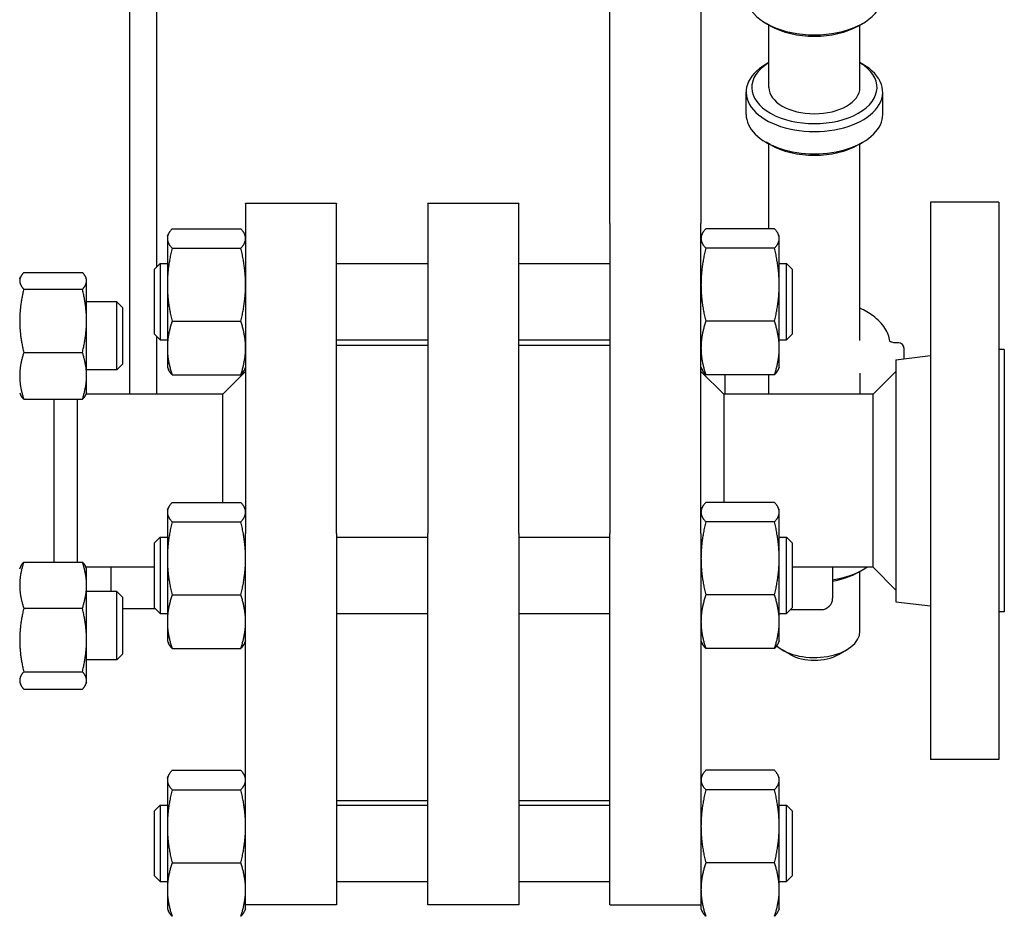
# Model space of a CAD drawing. Header units: inches. Extents: x 24 to 1128, y -94 to 748.
# Tile 440 of 573: x 748 to 759, y 129 to 138. Entities that reach past the tile are written whole.
import ezdxf

# ---------------------------------------------------------------- set-up
doc = ezdxf.new("R2010")
doc.units = ezdxf.units.IN
doc.header["$LTSCALE"] = 32
doc.header["$MEASUREMENT"] = 0
doc.layers.add('Visible (ANSI)', color=7, linetype='Continuous', lineweight=30)

msp = doc.modelspace()

# ---------------------------------------------------------------- linework, layer by layer
at = {"layer": 'Visible (ANSI)'}
for p, q in [((749.64839, 146.3113), (749.64839, 134.26363)), ((749.94839, 135.66187), (749.94839, 146.3113)), ((754.92339, 138.01952), (754.92339, 139.55031)), ((755.92339, 139.55031), (755.92339, 138.01952)), ((756.68262, 138.31014), (756.63845, 138.33562)), ((756.66839, 137.63201), (756.66839, 138.31835)), ((757.65417, 138.31014), (757.69833, 138.33562)), ((757.66839, 137.63201), (757.66839, 138.31835)), ((754.92339, 136.13651), (754.92339, 138.01952)), ((755.92339, 138.01952), (755.92339, 136.13651)), ((756.66839, 137.90482), (756.63845, 137.88755)), ((757.66839, 137.90482), (757.69833, 137.88755)), ((756.41839, 137.3361), (756.41839, 137.58099)), ((757.91839, 137.3361), (757.91839, 137.58099)), ((756.68262, 137.00407), (756.63845, 137.02954)), ((756.66839, 136.08132), (756.66839, 137.01227)), ((757.65417, 137.00407), (757.69833, 137.02954)), ((757.66839, 134.85242), (757.66839, 137.01227)), ((751.92339, 136.35811), (750.92339, 136.35811)), ((750.92339, 136.35398), (750.92339, 136.35811)), ((750.92339, 136.35398), (750.92339, 132.73359)), ((751.92339, 136.35811), (751.92339, 136.35398)), ((751.92339, 132.73359), (751.92339, 136.35398)), ((753.92339, 136.35811), (752.92339, 136.35811)), ((752.92339, 136.35398), (752.92339, 136.35811)), ((752.92339, 136.35398), (752.92339, 132.73359)), ((753.92339, 136.35811), (753.92339, 136.35398)), ((753.92339, 132.73359), (753.92339, 136.35398)), ((759.19339, 136.37362), (758.44339, 136.37362)), ((758.44339, 136.37362), (758.44339, 130.25362)), ((759.19339, 136.37362), (759.19339, 130.25362)), ((754.92339, 136.13651), (754.92339, 132.73359)), ((755.92339, 132.73359), (755.92339, 136.13651)), ((750.06439, 135.99838), (750.07622, 136.02375)), ((750.06439, 135.99838), (750.06439, 135.97388)), ((750.11626, 136.08132), (750.87153, 136.08132)), ((750.92339, 135.99838), (750.91157, 136.02375)), ((755.92339, 135.99838), (755.93522, 136.02375)), ((756.73053, 136.08132), (755.97526, 136.08132)), ((756.78239, 135.99838), (756.77057, 136.02375)), ((756.78239, 135.97388), (756.78239, 135.99838)), ((750.06439, 135.97388), (750.06439, 135.46547)), ((756.78239, 135.46547), (756.78239, 135.97388)), ((750.11626, 135.86644), (750.87153, 135.86644)), ((756.73053, 135.86644), (755.97526, 135.86644)), ((749.92339, 135.63688), (749.98589, 135.69938)), ((749.98589, 135.69938), (749.98589, 134.85938)), ((749.98589, 135.69938), (750.06439, 135.69938)), ((751.92339, 135.69938), (752.92339, 135.69938)), ((753.92339, 135.69938), (754.92339, 135.69938)), ((756.78239, 135.69938), (756.86089, 135.69938)), ((756.92339, 135.63688), (756.86089, 135.69938)), ((756.86089, 134.85938), (756.86089, 135.69938)), ((748.48848, 135.60067), (749.13231, 135.60067)), ((749.92339, 134.92188), (749.92339, 135.63688)), ((756.92339, 135.63688), (756.92339, 134.92188)), ((748.44339, 135.52961), (748.45323, 135.55072)), ((749.17739, 135.52961), (749.16755, 135.55072)), ((749.17739, 135.5092), (749.17739, 135.52961)), ((749.17739, 135.06971), (749.17739, 135.5092)), ((750.06439, 135.46547), (750.06439, 134.77097)), ((756.78239, 134.77097), (756.78239, 135.46547)), ((748.48848, 135.41773), (749.13231, 135.41773)), ((749.51089, 135.27961), (749.17739, 135.27961)), ((749.57339, 135.21711), (749.51089, 135.27961)), ((749.51089, 134.52961), (749.51089, 135.27961)), ((749.57339, 135.21711), (749.57339, 134.59211)), ((749.17739, 134.46512), (749.17739, 135.06971)), ((750.11626, 135.0645), (750.87153, 135.0645)), ((756.73053, 135.0645), (755.97526, 135.0645)), ((749.92339, 134.92188), (749.98589, 134.85938)), ((756.92339, 134.92188), (756.86089, 134.85938)), ((749.94839, 134.26363), (749.94839, 134.89688)), ((749.98589, 134.85938), (750.06439, 134.85938)), ((751.92339, 134.85938), (752.92339, 134.85938)), ((753.92339, 134.85938), (754.92339, 134.85938)), ((756.78239, 134.85938), (756.86089, 134.85938)), ((758.09064, 134.82846), (758.04629, 134.82846)), ((758.09064, 134.8278), (758.06046, 134.8278)), ((748.48848, 134.72168), (749.13231, 134.72168)), ((750.06439, 134.77097), (750.06439, 134.56038)), ((752.92339, 134.79716), (751.92339, 134.79716)), ((754.92339, 134.79716), (753.92339, 134.79716)), ((756.78239, 134.56038), (756.78239, 134.77097)), ((758.15314, 134.76596), (758.15314, 134.7653)), ((758.15314, 134.65299), (758.15314, 134.7653)), ((759.25339, 134.75362), (759.19339, 134.75362)), ((759.25339, 134.75362), (759.25339, 131.87362)), ((749.57339, 134.59211), (749.51089, 134.52961)), ((758.06339, 134.64197), (758.44339, 134.68862)), ((758.06339, 134.64197), (758.06339, 131.98528)), ((749.51089, 134.52961), (749.17739, 134.52961)), ((750.06439, 134.56038), (750.07622, 134.53502)), ((750.11626, 134.47744), (750.87153, 134.47744)), ((750.67339, 134.26362), (750.92339, 134.51362)), ((750.92339, 134.56038), (750.91157, 134.53502)), ((755.92339, 134.56038), (755.93522, 134.53502)), ((756.17339, 134.26362), (755.92339, 134.51362)), ((756.73053, 134.47744), (755.97526, 134.47744)), ((756.18364, 134.47744), (756.18364, 134.26362)), ((756.66839, 134.26362), (756.66839, 134.47744)), ((756.78239, 134.56038), (756.77057, 134.53502)), ((757.66839, 134.49456), (757.66839, 134.26362)), ((757.81339, 134.26362), (758.06339, 134.51362)), ((749.17739, 134.27961), (749.17739, 134.46512)), ((748.44339, 134.27961), (748.45323, 134.25851)), ((749.17739, 134.27961), (749.16755, 134.25851)), ((750.67339, 134.26362), (749.16994, 134.26362)), ((750.67339, 133.07612), (750.67339, 134.26362)), ((757.81339, 134.26362), (756.17339, 134.26362)), ((756.17339, 134.26362), (756.17339, 133.07612)), ((757.81339, 132.64187), (757.81339, 134.26362)), ((748.48848, 134.20856), (749.13231, 134.20856)), ((748.82339, 132.42075), (748.82339, 134.20856)), ((749.07339, 134.20856), (749.07339, 133.05394)), ((750.11626, 133.07612), (750.87153, 133.07612)), ((756.73053, 133.07612), (755.97526, 133.07612)), ((749.07339, 133.05394), (749.07339, 132.42075)), ((750.06439, 132.99318), (750.07622, 133.01854)), ((750.06439, 132.99318), (750.06439, 132.96868)), ((750.06439, 132.96868), (750.06439, 132.46027)), ((750.92339, 132.99318), (750.91157, 133.01854)), ((755.92339, 132.99318), (755.93522, 133.01854)), ((756.78239, 132.99318), (756.77057, 133.01854)), ((756.78239, 132.96868), (756.78239, 132.99318)), ((756.78239, 132.46027), (756.78239, 132.96868)), ((750.11626, 132.86124), (750.87153, 132.86124)), ((756.73053, 132.86124), (755.97526, 132.86124)), ((749.92339, 132.63168), (749.98589, 132.69418)), ((749.98589, 132.69418), (749.98589, 131.85418)), ((749.98589, 132.69418), (750.06439, 132.69418)), ((750.92339, 131.93571), (750.92339, 132.73359)), ((751.92339, 132.73359), (751.92339, 131.93571)), ((751.92339, 132.69418), (752.92339, 132.69418)), ((752.92339, 131.93571), (752.92339, 132.73359)), ((753.92339, 132.73359), (753.92339, 131.93571)), ((753.92339, 132.69418), (754.92339, 132.69418)), ((754.92339, 131.93571), (754.92339, 132.73359)), ((755.92339, 132.73359), (755.92339, 131.93571)), ((756.78239, 132.69418), (756.86089, 132.69418)), ((756.92339, 132.63168), (756.86089, 132.69418)), ((756.86089, 131.85418), (756.86089, 132.69418)), ((757.81339, 132.36362), (757.81339, 132.64187)), ((749.92339, 131.91668), (749.92339, 132.63168)), ((756.92339, 132.63168), (756.92339, 131.91668)), ((750.06439, 132.46027), (750.06439, 131.76577)), ((756.78239, 131.76577), (756.78239, 132.46027)), ((748.44339, 132.34763), (748.45413, 132.37065)), ((748.48848, 132.42075), (749.13231, 132.42075)), ((749.17739, 132.34763), (749.16666, 132.37065)), ((749.92339, 132.36362), (749.16994, 132.36362)), ((749.17739, 132.16701), (749.17739, 132.34763)), ((749.44839, 132.09763), (749.44839, 132.36362)), ((757.81339, 132.36362), (756.92339, 132.36362)), ((757.36839, 132.36362), (757.36839, 132.02371)), ((757.65417, 132.31037), (757.69833, 132.33584)), ((757.66839, 131.6608), (757.66839, 132.31857)), ((757.81339, 132.36362), (758.06339, 132.11362)), ((749.17739, 131.56421), (749.17739, 132.16701)), ((749.51089, 132.09763), (749.17739, 132.09763)), ((749.57339, 132.03513), (749.51089, 132.09763)), ((749.51089, 131.34763), (749.51089, 132.09763)), ((749.57339, 132.03513), (749.57339, 131.41013)), ((750.11626, 132.0593), (750.87153, 132.0593)), ((756.73053, 132.0593), (755.97526, 132.0593)), ((748.48848, 131.91326), (749.13231, 131.91326)), ((749.93386, 131.90621), (749.57339, 131.90621)), ((749.92339, 131.91668), (749.98589, 131.85418)), ((750.92339, 128.95078), (750.92339, 131.93571)), ((751.92339, 131.93571), (751.92339, 128.95078)), ((752.92339, 128.95078), (752.92339, 131.93571)), ((753.92339, 131.93571), (753.92339, 128.95078)), ((754.92339, 128.95078), (754.92339, 131.93571)), ((755.92339, 131.93571), (755.92339, 128.95078)), ((756.92339, 131.91668), (756.86089, 131.85418)), ((756.90543, 131.89871), (757.24339, 131.89871)), ((758.06339, 131.98528), (758.44339, 131.93862)), ((749.98589, 131.85418), (750.06439, 131.85418)), ((751.92339, 131.85418), (752.92339, 131.85418)), ((753.92339, 131.85418), (754.92339, 131.85418)), ((756.78239, 131.85418), (756.86089, 131.85418)), ((759.25339, 131.87362), (759.19339, 131.87362)), ((750.06439, 131.76577), (750.06439, 131.55518)), ((756.78239, 131.55518), (756.78239, 131.76577)), ((749.17739, 131.11983), (749.17739, 131.56421)), ((750.06439, 131.55518), (750.07622, 131.52981)), ((750.11626, 131.47224), (750.87153, 131.47224)), ((750.92339, 131.55518), (750.91157, 131.52981)), ((755.92339, 131.55518), (755.93522, 131.52981)), ((756.73053, 131.47224), (755.97526, 131.47224)), ((756.78239, 131.55518), (756.77057, 131.52981)), ((756.90342, 131.40548), (756.8151, 131.45643)), ((757.43336, 131.40548), (757.52169, 131.45643)), ((749.51089, 131.34763), (749.17739, 131.34763)), ((749.57339, 131.41013), (749.51089, 131.34763)), ((748.48848, 131.21515), (749.13231, 131.21515)), ((748.44339, 131.09763), (748.45413, 131.07462)), ((748.48848, 131.02452), (749.13231, 131.02452)), ((749.17739, 131.09763), (749.16666, 131.07462)), ((749.17739, 131.09763), (749.17739, 131.11983)), ((759.19339, 130.25362), (758.44339, 130.25362)), ((750.06439, 130.05161), (750.07622, 130.07698)), ((750.06439, 130.05161), (750.06439, 130.02711)), ((750.11626, 130.13455), (750.87153, 130.13455)), ((750.92339, 130.05161), (750.91157, 130.07698)), ((755.92339, 130.05161), (755.93522, 130.07698)), ((756.73053, 130.13455), (755.97526, 130.13455)), ((756.78239, 130.05161), (756.77057, 130.07698)), ((756.78239, 130.02711), (756.78239, 130.05161)), ((750.06439, 130.02711), (750.06439, 129.5187)), ((756.78239, 129.5187), (756.78239, 130.02711)), ((750.11626, 129.91967), (750.87153, 129.91967)), ((756.73053, 129.91967), (755.97526, 129.91967)), ((749.92339, 129.69011), (749.98589, 129.75261)), ((749.98589, 129.75261), (749.98589, 128.91261)), ((749.98589, 129.75261), (750.06439, 129.75261)), ((752.92339, 129.79716), (751.92339, 129.79716)), ((751.92339, 129.75261), (752.92339, 129.75261)), ((754.92339, 129.79716), (753.92339, 129.79716)), ((753.92339, 129.75261), (754.92339, 129.75261)), ((756.78239, 129.75261), (756.86089, 129.75261)), ((756.92339, 129.69011), (756.86089, 129.75261)), ((756.86089, 128.91261), (756.86089, 129.75261)), ((749.92339, 128.97511), (749.92339, 129.69011)), ((756.92339, 129.69011), (756.92339, 128.97511)), ((750.06439, 129.5187), (750.06439, 128.8242)), ((756.78239, 128.8242), (756.78239, 129.5187)), ((750.11626, 129.11773), (750.87153, 129.11773)), ((756.73053, 129.11773), (755.97526, 129.11773)), ((749.92339, 128.97511), (749.98589, 128.91261)), ((756.92339, 128.97511), (756.86089, 128.91261)), ((749.98589, 128.91261), (750.06439, 128.91261)), ((750.92339, 128.71469), (750.92339, 128.95078)), ((751.92339, 128.95078), (751.92339, 128.65788)), ((751.92339, 128.91261), (752.92339, 128.91261)), ((752.92339, 128.65788), (752.92339, 128.95078)), ((753.92339, 128.95078), (753.92339, 128.65788)), ((753.92339, 128.91261), (754.92339, 128.91261)), ((754.92339, 128.65788), (754.92339, 128.95078)), ((755.92339, 128.95078), (755.92339, 128.71469)), ((756.78239, 128.91261), (756.86089, 128.91261)), ((750.06439, 128.8242), (750.06439, 128.61361)), ((756.78239, 128.61361), (756.78239, 128.8242)), ((750.92339, 128.61361), (750.92339, 128.71469)), ((751.92339, 128.65788), (750.92339, 128.65788)), ((753.92339, 128.65788), (752.92339, 128.65788)), ((754.92339, 128.65788), (755.92339, 128.65788)), ((755.92339, 128.71469), (755.92339, 128.61361)), ((750.06439, 128.61361), (750.07622, 128.58825)), ((750.92339, 128.61361), (750.91157, 128.58825)), ((755.92339, 128.61361), (755.93522, 128.58825)), ((756.78239, 128.61361), (756.77057, 128.58825))]:
    msp.add_line(p, q, dxfattribs=at)
for centre, radius, start, end in [((758.09064, 134.76596), 0.0625, 0, 90), ((758.09064, 134.7653), 0.0625, 0, 90), ((757.24339, 132.02371), 0.125, 270, 0)]:
    msp.add_arc(centre, radius, start, end, dxfattribs=at)
for centre, major_axis, start_param, end_param in [((757.16839, 138.64218), (0.75, 0), 3.36010904, 6.06466892), ((757.16839, 138.59116), (0.6875, 0), 3.92772692, 5.49705105), ((757.16839, 137.58099), (-0.75, 0), 5.49705105, 10.21091222), ((757.16839, 137.63201), (0.6875, 0), 2.38513627, 7.03964169), ((757.16839, 137.63201), (-0.5, 0), 0, 3.14159265), ((757.16839, 137.3361), (0.75, 0), 3.14159265, 6.28318531), ((757.16839, 137.28508), (0.6875, 0), 3.92772692, 5.49705105), ((757.16839, 132.6424), (-0.75, 0), 1.84072912, 2.44254891), ((757.16839, 132.59138), (0.6875, 0), 5.00756587, 5.49705105), ((757.16839, 131.6608), (0.5, 0), 3.73184573, 6.28318531), ((757.16839, 131.55877), (0.375, 0), 3.92772692, 5.49705105)]:
    msp.add_ellipse(centre, major_axis=major_axis, ratio=0.57763339, start_param=start_param, end_param=end_param, dxfattribs=at)
for points, weights in [([(750.11626, 136.08132), (750.06439, 136.02375), (750.06439, 135.97388)], [1, 1.0379548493, 1]), ([(750.92339, 135.97388), (750.92339, 136.02375), (750.87153, 136.08132)], [1, 1.0379548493, 1]), ([(755.97526, 136.08132), (755.92339, 136.02375), (755.92339, 135.97388)], [1, 1.0379548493, 1]), ([(756.78239, 135.97388), (756.78239, 136.02375), (756.73053, 136.08132)], [1, 1.0379548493, 1]), ([(750.06439, 135.97388), (750.06439, 135.92402), (750.11626, 135.86644)], [1, 1.0379548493, 1]), ([(750.87153, 135.86644), (750.92339, 135.92402), (750.92339, 135.97388)], [1, 1.0379548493, 1]), ([(755.92339, 135.97388), (755.92339, 135.92402), (755.97526, 135.86644)], [1, 1.0379548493, 1]), ([(756.73053, 135.86644), (756.78239, 135.92402), (756.78239, 135.97388)], [1, 1.0379548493, 1]), ([(750.11626, 135.86644), (750.06439, 135.65156), (750.06439, 135.46547)], [1, 1.0379548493, 1]), ([(750.92339, 135.46547), (750.92339, 135.65156), (750.87153, 135.86644)], [1, 1.0379548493, 1]), ([(755.97526, 135.86644), (755.92339, 135.65156), (755.92339, 135.46547)], [1, 1.0379548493, 1]), ([(756.78239, 135.46547), (756.78239, 135.65156), (756.73053, 135.86644)], [1, 1.0379548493, 1]), ([(748.48848, 135.60067), (748.44339, 135.55165), (748.44339, 135.5092)], [1, 1.0379548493, 1]), ([(749.17739, 135.5092), (749.17739, 135.55165), (749.13231, 135.60067)], [1, 1.0379548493, 1]), ([(748.44339, 135.5092), (748.44339, 135.46675), (748.48848, 135.41773)], [1, 1.0379548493, 1]), ([(749.13231, 135.41773), (749.17739, 135.46675), (749.17739, 135.5092)], [1, 1.0379548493, 1]), ([(750.06439, 135.46547), (750.06439, 135.27938), (750.11626, 135.0645)], [1, 1.0379548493, 1]), ([(750.87153, 135.0645), (750.92339, 135.27938), (750.92339, 135.46547)], [1, 1.0379548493, 1]), ([(755.92339, 135.46547), (755.92339, 135.27938), (755.97526, 135.0645)], [1, 1.0379548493, 1]), ([(756.73053, 135.0645), (756.78239, 135.27938), (756.78239, 135.46547)], [1, 1.0379548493, 1]), ([(748.48848, 135.41773), (748.44339, 135.23123), (748.44339, 135.06971)], [1, 1.0379548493, 1]), ([(749.17739, 135.06971), (749.17739, 135.23123), (749.13231, 135.41773)], [1, 1.0379548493, 1]), ([(748.44339, 135.06971), (748.44339, 134.90818), (748.48848, 134.72168)], [1, 1.0379548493, 1]), ([(749.13231, 134.72168), (749.17739, 134.90818), (749.17739, 135.06971)], [1, 1.0379548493, 1]), ([(750.11626, 135.0645), (750.06439, 134.9072), (750.06439, 134.77097)], [1, 1.0379548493, 1]), ([(750.92339, 134.77097), (750.92339, 134.9072), (750.87153, 135.0645)], [1, 1.0379548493, 1]), ([(755.97526, 135.0645), (755.92339, 134.9072), (755.92339, 134.77097)], [1, 1.0379548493, 1]), ([(756.78239, 134.77097), (756.78239, 134.9072), (756.73053, 135.0645)], [1, 1.0379548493, 1]), ([(748.48848, 134.72168), (748.44339, 134.58419), (748.44339, 134.46512)], [1, 1.0379548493, 1]), ([(749.17739, 134.46512), (749.17739, 134.58419), (749.13231, 134.72168)], [1, 1.0379548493, 1]), ([(750.06439, 134.77097), (750.06439, 134.63474), (750.11626, 134.47744)], [1, 1.0379548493, 1]), ([(750.87153, 134.47744), (750.92339, 134.63474), (750.92339, 134.77097)], [1, 1.0379548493, 1]), ([(755.92339, 134.77097), (755.92339, 134.63474), (755.97526, 134.47744)], [1, 1.0379548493, 1]), ([(756.73053, 134.47744), (756.78239, 134.63474), (756.78239, 134.77097)], [1, 1.0379548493, 1]), ([(750.11626, 134.47744), (750.08891, 134.5078), (750.07622, 134.53502)], [1, 1.01965956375, 1.01895290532]), ([(750.91157, 134.53502), (750.89887, 134.5078), (750.87153, 134.47744)], [1.01895290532, 1.01965956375, 1]), ([(755.97526, 134.47744), (755.94791, 134.5078), (755.93522, 134.53502)], [1, 1.01965956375, 1.01895290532]), ([(756.77057, 134.53502), (756.75787, 134.5078), (756.73053, 134.47744)], [1.01895290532, 1.01965956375, 1]), ([(748.44339, 134.46512), (748.44339, 134.34605), (748.48848, 134.20856)], [1, 1.0379548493, 1]), ([(749.13231, 134.20856), (749.17739, 134.34605), (749.17739, 134.46512)], [1, 1.0379548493, 1]), ([(748.48848, 134.20856), (748.46424, 134.23492), (748.45323, 134.25851)], [1, 1.02005640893, 1.0189160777]), ([(749.16755, 134.25851), (749.15655, 134.23492), (749.13231, 134.20856)], [1.0189160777, 1.02005640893, 1]), ([(750.11626, 133.07612), (750.06439, 133.01854), (750.06439, 132.96868)], [1, 1.0379548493, 1]), ([(750.92339, 132.96868), (750.92339, 133.01854), (750.87153, 133.07612)], [1, 1.0379548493, 1]), ([(755.97526, 133.07612), (755.92339, 133.01854), (755.92339, 132.96868)], [1, 1.0379548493, 1]), ([(756.78239, 132.96868), (756.78239, 133.01854), (756.73053, 133.07612)], [1, 1.0379548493, 1]), ([(750.06439, 132.96868), (750.06439, 132.91882), (750.11626, 132.86124)], [1, 1.0379548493, 1]), ([(750.87153, 132.86124), (750.92339, 132.91882), (750.92339, 132.96868)], [1, 1.0379548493, 1]), ([(755.92339, 132.96868), (755.92339, 132.91882), (755.97526, 132.86124)], [1, 1.0379548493, 1]), ([(756.73053, 132.86124), (756.78239, 132.91882), (756.78239, 132.96868)], [1, 1.0379548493, 1]), ([(750.11626, 132.86124), (750.06439, 132.64636), (750.06439, 132.46027)], [1, 1.0379548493, 1]), ([(750.92339, 132.46027), (750.92339, 132.64636), (750.87153, 132.86124)], [1, 1.0379548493, 1]), ([(755.97526, 132.86124), (755.92339, 132.64636), (755.92339, 132.46027)], [1, 1.0379548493, 1]), ([(756.78239, 132.46027), (756.78239, 132.64636), (756.73053, 132.86124)], [1, 1.0379548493, 1]), ([(750.06439, 132.46027), (750.06439, 132.27418), (750.11626, 132.0593)], [1, 1.0379548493, 1]), ([(750.87153, 132.0593), (750.92339, 132.27418), (750.92339, 132.46027)], [1, 1.0379548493, 1]), ([(755.92339, 132.46027), (755.92339, 132.27418), (755.97526, 132.0593)], [1, 1.0379548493, 1]), ([(756.73053, 132.0593), (756.78239, 132.27418), (756.78239, 132.46027)], [1, 1.0379548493, 1]), ([(748.48848, 132.42075), (748.44339, 132.28477), (748.44339, 132.16701)], [1, 1.0379548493, 1]), ([(748.45413, 132.37065), (748.46518, 132.39435), (748.48848, 132.42075)], [1.0189731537, 1.01926212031, 1]), ([(749.13231, 132.42075), (749.15561, 132.39435), (749.16666, 132.37065)], [1, 1.01926212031, 1.0189731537]), ([(749.17739, 132.16701), (749.17739, 132.28477), (749.13231, 132.42075)], [1, 1.0379548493, 1]), ([(748.44339, 132.16701), (748.44339, 132.04924), (748.48848, 131.91326)], [1, 1.0379548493, 1]), ([(749.13231, 131.91326), (749.17739, 132.04924), (749.17739, 132.16701)], [1, 1.0379548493, 1]), ([(750.11626, 132.0593), (750.06439, 131.902), (750.06439, 131.76577)], [1, 1.0379548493, 1]), ([(750.92339, 131.76577), (750.92339, 131.902), (750.87153, 132.0593)], [1, 1.0379548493, 1]), ([(755.97526, 132.0593), (755.92339, 131.902), (755.92339, 131.76577)], [1, 1.0379548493, 1]), ([(756.78239, 131.76577), (756.78239, 131.902), (756.73053, 132.0593)], [1, 1.0379548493, 1]), ([(748.48848, 131.91326), (748.44339, 131.7262), (748.44339, 131.56421)], [1, 1.0379548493, 1]), ([(749.17739, 131.56421), (749.17739, 131.7262), (749.13231, 131.91326)], [1, 1.0379548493, 1]), ([(750.06439, 131.76577), (750.06439, 131.62954), (750.11626, 131.47224)], [1, 1.0379548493, 1]), ([(750.87153, 131.47224), (750.92339, 131.62954), (750.92339, 131.76577)], [1, 1.0379548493, 1]), ([(755.92339, 131.76577), (755.92339, 131.62954), (755.97526, 131.47224)], [1, 1.0379548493, 1]), ([(756.73053, 131.47224), (756.78239, 131.62954), (756.78239, 131.76577)], [1, 1.0379548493, 1]), ([(748.44339, 131.56421), (748.44339, 131.40221), (748.48848, 131.21515)], [1, 1.0379548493, 1]), ([(749.13231, 131.21515), (749.17739, 131.40221), (749.17739, 131.56421)], [1, 1.0379548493, 1]), ([(750.11626, 131.47224), (750.08891, 131.5026), (750.07622, 131.52981)], [1, 1.01965956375, 1.01895290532]), ([(750.91157, 131.52981), (750.89887, 131.5026), (750.87153, 131.47224)], [1.01895290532, 1.01965956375, 1]), ([(755.97526, 131.47224), (755.94791, 131.5026), (755.93522, 131.52981)], [1, 1.01965956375, 1.01895290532]), ([(756.77057, 131.52981), (756.75787, 131.5026), (756.73053, 131.47224)], [1.01895290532, 1.01965956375, 1]), ([(748.48848, 131.21515), (748.44339, 131.16407), (748.44339, 131.11983)], [1, 1.0379548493, 1]), ([(749.17739, 131.11983), (749.17739, 131.16407), (749.13231, 131.21515)], [1, 1.0379548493, 1]), ([(748.44339, 131.11983), (748.44339, 131.0756), (748.48848, 131.02452)], [1, 1.0379548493, 1]), ([(749.13231, 131.02452), (749.17739, 131.0756), (749.17739, 131.11983)], [1, 1.0379548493, 1]), ([(750.11626, 130.13455), (750.06439, 130.07698), (750.06439, 130.02711)], [1, 1.0379548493, 1]), ([(750.92339, 130.02711), (750.92339, 130.07698), (750.87153, 130.13455)], [1, 1.0379548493, 1]), ([(755.97526, 130.13455), (755.92339, 130.07698), (755.92339, 130.02711)], [1, 1.0379548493, 1]), ([(756.78239, 130.02711), (756.78239, 130.07698), (756.73053, 130.13455)], [1, 1.0379548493, 1]), ([(750.06439, 130.02711), (750.06439, 129.97725), (750.11626, 129.91967)], [1, 1.0379548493, 1]), ([(750.87153, 129.91967), (750.92339, 129.97725), (750.92339, 130.02711)], [1, 1.0379548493, 1]), ([(755.92339, 130.02711), (755.92339, 129.97725), (755.97526, 129.91967)], [1, 1.0379548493, 1]), ([(756.73053, 129.91967), (756.78239, 129.97725), (756.78239, 130.02711)], [1, 1.0379548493, 1]), ([(750.11626, 129.91967), (750.06439, 129.7048), (750.06439, 129.5187)], [1, 1.0379548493, 1]), ([(750.92339, 129.5187), (750.92339, 129.7048), (750.87153, 129.91967)], [1, 1.0379548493, 1]), ([(755.97526, 129.91967), (755.92339, 129.7048), (755.92339, 129.5187)], [1, 1.0379548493, 1]), ([(756.78239, 129.5187), (756.78239, 129.7048), (756.73053, 129.91967)], [1, 1.0379548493, 1]), ([(750.06439, 129.5187), (750.06439, 129.33261), (750.11626, 129.11773)], [1, 1.0379548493, 1]), ([(750.87153, 129.11773), (750.92339, 129.33261), (750.92339, 129.5187)], [1, 1.0379548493, 1]), ([(755.92339, 129.5187), (755.92339, 129.33261), (755.97526, 129.11773)], [1, 1.0379548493, 1]), ([(756.73053, 129.11773), (756.78239, 129.33261), (756.78239, 129.5187)], [1, 1.0379548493, 1]), ([(750.11626, 129.11773), (750.06439, 128.96043), (750.06439, 128.8242)], [1, 1.0379548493, 1]), ([(750.92339, 128.8242), (750.92339, 128.96043), (750.87153, 129.11773)], [1, 1.0379548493, 1]), ([(755.97526, 129.11773), (755.92339, 128.96043), (755.92339, 128.8242)], [1, 1.0379548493, 1]), ([(756.78239, 128.8242), (756.78239, 128.96043), (756.73053, 129.11773)], [1, 1.0379548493, 1]), ([(750.06439, 128.8242), (750.06439, 128.68798), (750.11626, 128.53067)], [1, 1.0379548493, 1]), ([(750.87153, 128.53067), (750.92339, 128.68798), (750.92339, 128.8242)], [1, 1.0379548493, 1]), ([(755.92339, 128.8242), (755.92339, 128.68798), (755.97526, 128.53067)], [1, 1.0379548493, 1]), ([(756.73053, 128.53067), (756.78239, 128.68798), (756.78239, 128.8242)], [1, 1.0379548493, 1]), ([(750.11626, 128.53067), (750.08891, 128.56103), (750.07622, 128.58825)], [1, 1.01965956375, 1.01895290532]), ([(750.91157, 128.58825), (750.89887, 128.56103), (750.87153, 128.53067)], [1.01895290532, 1.01965956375, 1]), ([(755.97526, 128.53067), (755.94791, 128.56103), (755.93522, 128.58825)], [1, 1.01965956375, 1.01895290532]), ([(756.77057, 128.58825), (756.75787, 128.56103), (756.73053, 128.53067)], [1.01895290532, 1.01965956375, 1])]:
    msp.add_rational_spline(points, weights, degree=2, dxfattribs=at)
for points, knots in [([(757.99718, 134.84486), (757.99036, 134.89472), (757.97173, 134.9432), (757.91134, 135.03838), (757.86697, 135.08413), (757.7705, 135.1559), (757.72173, 135.18408), (757.66839, 135.2082)], [4.791221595, 4.791221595, 4.791221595, 4.791221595, 5.063727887, 5.063727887, 5.372612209, 5.372612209, 5.618893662, 5.618893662, 5.618893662, 5.618893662]), ([(758.06046, 134.8278), (758.05308, 134.8278), (758.0457, 134.82834), (758.0319, 134.83037), (758.02547, 134.83184), (758.01448, 134.83525), (758.00983, 134.83716), (758.00272, 134.84079), (758.00012, 134.8425), (757.9968, 134.8451), (757.99598, 134.84602), (757.99577, 134.84628), (757.99576, 134.8463), (757.99576, 134.8463)], [3.14159265, 3.14159265, 3.14159265, 3.14159265, 3.3906289, 3.3906289, 3.63472905, 3.63472905, 3.86482996, 3.86482996, 4.07637663, 4.07637663, 4.27568612, 4.27568612, 4.307756, 4.307756, 4.307756, 4.307756])]:
    msp.add_open_spline(points, degree=3, knots=knots, dxfattribs=at)

doc.saveas('drawing.dxf')
